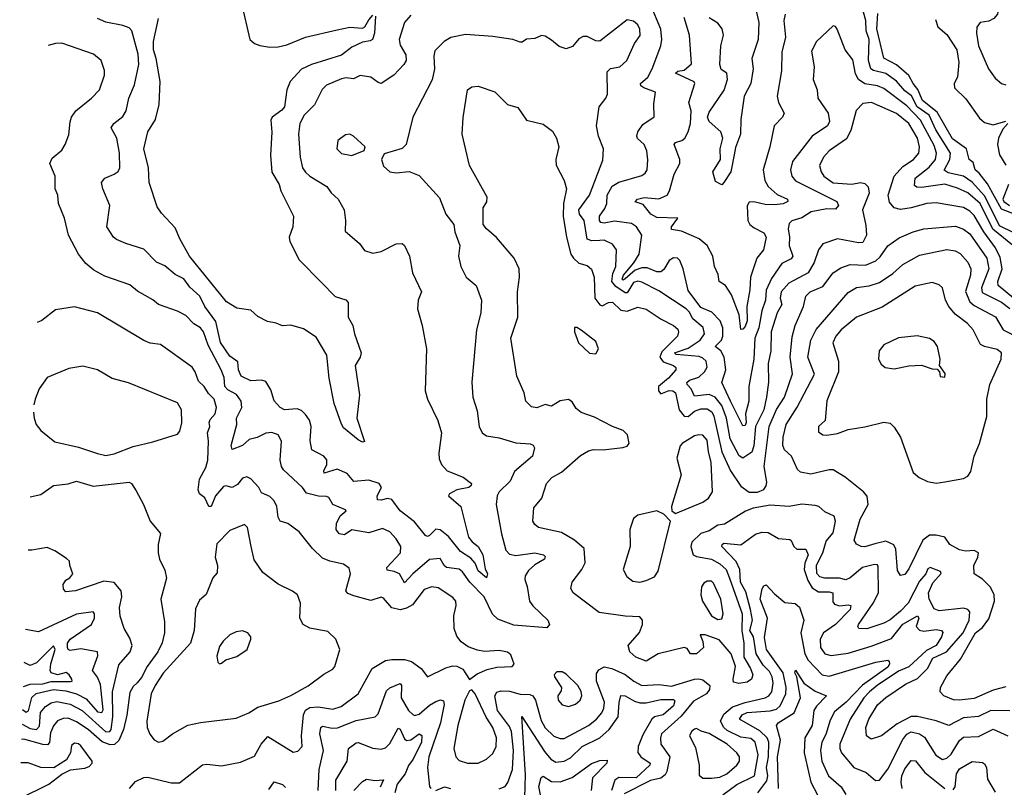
# Model space of a CAD drawing. Extents: x 1690054 to 1842981, y 782881 to 914114.
# Tile 291 of 656: x 1694065 to 1698748, y 894951 to 898599. Entities that reach past the tile are written whole.
import ezdxf

# ---------------------------------------------------------------- set-up
doc = ezdxf.new("R2010")
doc.units = 0

msp = doc.modelspace()

# ---------------------------------------------------------------- linework, layer by layer
at = {"layer": '0CON10XD'}
for points in [[(1698793.8, 898845), (1698647.1, 898765), (1698627.5, 898745), (1698670.5, 898700.5), (1698717.1, 898635), (1698715.7, 898625), (1698698.5, 898605), (1698675, 898591.6), (1698634, 898585), (1698617.1, 898562.9), (1698615.4, 898535), (1698625.8, 898475), (1698674, 898365), (1698705, 898320.4), (1698735, 898296.2), (1698755, 898289.1)], [(1698794.3, 897585), (1698725, 897619.7), (1698702.3, 897667.7), (1698655, 897762.3), (1698595, 897826.7), (1698555, 897855.2), (1698481.2, 897871.2), (1698463.1, 897883.1), (1698490, 897935), (1698493.1, 897965), (1698422.7, 898075), (1698390.4, 898145), (1698333.7, 898185), (1698306.3, 898236.3), (1698275, 898260.2), (1698235, 898306.7), (1698185, 898342.2), (1698126.6, 898356.6), (1698114.3, 898365), (1698102.9, 898405), (1698106.1, 898505), (1698091.9, 898545), (1698090.4, 898595), (1698063, 898693)], [(1695119.2, 898675), (1695159.4, 898505), (1695182.5, 898485), (1695206.5, 898476.5), (1695255, 898467.4), (1695295, 898469.5), (1695335, 898479.5), (1695425, 898516.4), (1695575, 898550.9), (1695635, 898563.3), (1695695, 898559.1), (1695706, 898565), (1695725, 898597.3), (1695745, 898619.7)], [(1698787.3, 897527.3), (1698693.1, 897603.1), (1698632.9, 897725), (1698575, 897775.2), (1698525, 897798.5), (1698465, 897816.6), (1698355, 897800.9), (1698332.2, 897802.2), (1698320.8, 897810.8), (1698324.5, 897845.5), (1698391.5, 897898.5), (1698420.4, 897935), (1698426.1, 897965), (1698415, 898000.3), (1698350.5, 898120.5), (1698285, 898189.8), (1698175, 898271.9), (1698145, 898284), (1698085, 898293.5), (1698054.1, 898315), (1698040.8, 898340.8), (1698027.8, 898407.8), (1697991.5, 898455), (1697954.1, 898554.1), (1697945, 898566.7), (1697935, 898568.8), (1697855.7, 898494.3), (1697831.3, 898448.7), (1697844.5, 898375), (1697840, 898315), (1697858.6, 898265), (1697861.5, 898225), (1697911.3, 898155), (1697916.7, 898115), (1697907.5, 898095), (1697835, 898044.6), (1697740.7, 897925), (1697731.8, 897885), (1697737.7, 897855), (1697755, 897833.2), (1697789.4, 897815), (1697951.5, 897735), (1697959.2, 897715), (1697945, 897698.6), (1697905, 897699.5), (1697830, 897685), (1697785, 897656.5), (1697737.4, 897642.6), (1697725, 897630), (1697719.7, 897605), (1697726.6, 897565), (1697724.7, 897525), (1697743, 897475), (1697735, 897462.6), (1697690.7, 897439.3), (1697641.5, 897368.5), (1697616.4, 897313.6), (1697613, 897265), (1697594.5, 897215), (1697581.5, 897135), (1697562.4, 897085), (1697557.1, 896985), (1697533, 896855), (1697533.9, 896785), (1697517.8, 896725), (1697520.8, 896685), (1697515, 896670.5), (1697505, 896667.8), (1697445.8, 896785.8), (1697404.5, 896875), (1697424.3, 896935), (1697416, 896995), (1697400.5, 897025), (1697373.3, 897045), (1697402.8, 897075), (1697409.6, 897095), (1697409.2, 897135), (1697397.5, 897167.5), (1697358, 897208), (1697305, 897231.2), (1697245, 897311.1), (1697221.6, 897415), (1697205, 897454.4), (1697194.7, 897464.7), (1697175, 897466.2), (1697155, 897453.8), (1697128.5, 897411.5), (1697115, 897401), (1697095, 897400.6), (1697049.2, 897419.2), (1697025, 897419.3), (1696992, 897408), (1696945, 897367.6), (1696935, 897361.4), (1696930, 897365), (1696936.3, 897385), (1696986.1, 897443.9), (1697012.2, 897485), (1697023.9, 897575), (1696998.8, 897615), (1696975, 897630.4), (1696895, 897640.5), (1696845, 897630.9), (1696829.1, 897635), (1696822.4, 897645), (1696822.5, 897665), (1696848.2, 897701.8), (1696857.8, 897725), (1696858.7, 897765), (1696882.4, 897807.6), (1696915, 897826.3), (1697025, 897857.7), (1697040.9, 897869.1), (1697049.1, 897885), (1697052.7, 897932.7), (1697048, 897975), (1697034.6, 898005), (1697004.3, 898034.3), (1697000.9, 898045), (1697005.8, 898065), (1697028.9, 898101.1), (1697083.1, 898136.9), (1697081.1, 898198.9), (1697088.8, 898255), (1697034.5, 898274.5), (1697020, 898285), (1697017.3, 898295), (1697052.2, 898325), (1697073.3, 898365), (1697114.7, 898475), (1697120, 898505), (1697114.3, 898554.3), (1697065, 898670.8)], [(1697559.5, 898675), (1697581.4, 898585), (1697577.1, 898505), (1697547.7, 898415), (1697553.8, 898365), (1697543.2, 898295), (1697510.3, 898235), (1697495.9, 898125), (1697494.2, 898055), (1697469.3, 897990.7), (1697463.6, 897956.4), (1697447.4, 897875), (1697415, 897824.3), (1697405, 897813.8), (1697375, 897829.4), (1697362.4, 897875), (1697399.2, 897935), (1697397.6, 897985), (1697409.8, 898035), (1697400.7, 898065), (1697345, 898114.5), (1697336.5, 898135), (1697345, 898159.6), (1697415.9, 898264.1), (1697432, 898315), (1697428.4, 898345), (1697401.8, 898361.8), (1697395.5, 898385), (1697400.7, 898475), (1697412.2, 898525), (1697406.6, 898555), (1697385, 898582.9), (1697345, 898607.8)], [(1695425, 896722.5), (1695405, 896740.6), (1695385, 896748.6), (1695325, 896744.4), (1695304, 896755), (1695275, 896786.7), (1695259.6, 896839.6), (1695235, 896878.5), (1695215, 896885.3), (1695165, 896882.5), (1695118.1, 896905), (1695106.3, 896935), (1695102.3, 896972.3), (1695065, 896999.2), (1695020.6, 897065), (1694997.9, 897165), (1694945.9, 897235.9), (1694921.6, 897285), (1694875, 897327.9), (1694845, 897367.5), (1694805, 897387.5), (1694755, 897428.5), (1694715, 897445.6), (1694655, 897507.8), (1694570, 897535), (1694525, 897553.3), (1694511.1, 897565), (1694478.9, 897615), (1694493.1, 897715), (1694460.4, 897795), (1694454.5, 897825), (1694469.2, 897845), (1694514.4, 897864.4), (1694532.6, 897877.4), (1694541.5, 897895), (1694540.4, 897965), (1694526.2, 898035), (1694499.5, 898085), (1694512.5, 898105), (1694555, 898137.9), (1694571.1, 898165), (1694584.8, 898225.2), (1694610.6, 898289.4), (1694631.8, 898385), (1694629.2, 898435), (1694598.9, 898545), (1694585, 898559.4), (1694555, 898571.8), (1694475, 898586.8), (1694435, 898604.7)], [(1695757.5, 898615), (1695752.7, 898535), (1695742.8, 898505), (1695732.3, 898497.7), (1695695, 898491.3), (1695645, 898468.1), (1695595, 898429.8), (1695453.1, 898385), (1695405, 898364), (1695351.2, 898305), (1695335.4, 898264.6), (1695324.4, 898185), (1695311.9, 898168.1), (1695266.5, 898135), (1695258.8, 898121.2), (1695264.8, 898064.8), (1695258.1, 897955), (1695264.2, 897874.3), (1695298.9, 897815), (1695307.1, 897785), (1695368, 897665), (1695364.2, 897615), (1695347.1, 897565), (1695349.4, 897545), (1695395, 897458), (1695500.1, 897350.1), (1695565, 897283.5), (1695616.9, 897266.9), (1695627.5, 897255), (1695627.5, 897185), (1695649.2, 897145), (1695656.9, 897105), (1695689.4, 897015), (1695684.4, 896995), (1695660.9, 896955), (1695681.9, 896815), (1695669.2, 896705), (1695705, 896593.3), (1695695, 896591.4), (1695675, 896601.9), (1695605, 896658.5), (1695595, 896677.1), (1695560.3, 896775), (1695537.5, 896895), (1695525.2, 897005), (1695475, 897090), (1695415, 897130), (1695355, 897146.9), (1695315, 897144.3), (1695285, 897157.1), (1695244.4, 897164.4), (1695198.1, 897188.1), (1695165, 897218.8), (1695097.6, 897227.6), (1695047.9, 897257.9), (1694872.8, 897475), (1694826.4, 897556.4), (1694805, 897609.5), (1694738.7, 897678.7), (1694718.5, 897708.5), (1694680.7, 897825), (1694677.2, 897895), (1694655.3, 897985), (1694674, 898066), (1694711.1, 898125), (1694728.5, 898195), (1694733.6, 898305), (1694714.8, 898415), (1694701.9, 898455), (1694700.9, 898495), (1694725.3, 898605)], [(1695925, 898619.6), (1695895, 898585.8), (1695869.2, 898505), (1695875, 898477.8), (1695901.7, 898431.7), (1695903.8, 898405), (1695892.9, 898385), (1695845, 898334.4), (1695785, 898295.6), (1695769.8, 898299.8), (1695735, 898325.6), (1695685, 898333.8), (1695652.4, 898317.6), (1695618.3, 898321.7), (1695595, 898316.8), (1695525, 898287.1), (1695503.4, 898266.6), (1695466.5, 898193.5), (1695418.5, 898145), (1695397.9, 898105), (1695390.4, 898055), (1695398.4, 897945), (1695410.8, 897895), (1695423.8, 897873.8), (1695445, 897855.5), (1695525.5, 897805.5), (1695546.2, 897776.2), (1695579.5, 897745), (1695607.9, 897695), (1695615.4, 897645), (1695613.3, 897593.3), (1695680.8, 897535), (1695705, 897502), (1695745, 897488.6), (1695785, 897497.1), (1695855, 897534.2), (1695884.3, 897534.3), (1695895.8, 897525), (1695919.4, 897475), (1695933.8, 897395), (1695975.9, 897305.9), (1695960.5, 897265), (1695957.3, 897225), (1695979.4, 897145), (1696000, 897035), (1695994.3, 896834.3), (1696004.2, 896795), (1696053.7, 896693.7), (1696070.6, 896635), (1696058.8, 896538.8), (1696060.9, 896510.9), (1696071.9, 896485), (1696098.6, 896455), (1696173.8, 896423.8), (1696214, 896395), (1696212.9, 896385), (1696201.4, 896375), (1696145, 896363.9), (1696109.2, 896345), (1696104.2, 896335), (1696162.5, 896285), (1696200.3, 896139.7), (1696216.7, 896116.7), (1696245.8, 896095), (1696268.5, 896055), (1696278.6, 895988.6), (1696290, 895965), (1696285, 895946.7), (1696245, 895980), (1696232, 896015), (1696210.1, 896040.1), (1696161.4, 896071.4), (1696105, 896142.9), (1696065, 896173.9), (1696045, 896178), (1696015, 896147.8), (1696005, 896142.9), (1695995, 896146.7), (1695942.7, 896212.7), (1695875, 896264.3), (1695835, 896318.6), (1695815, 896323), (1695784.7, 896314.7), (1695766.4, 896316.4), (1695765.3, 896335), (1695785.4, 896375), (1695774.2, 896395), (1695725, 896410), (1695655, 896404.2), (1695622.1, 896442.1), (1695575, 896461.9), (1695513.4, 896443.4), (1695511.6, 896455), (1695525.7, 896484.3), (1695526.1, 896506.1), (1695511.4, 896525), (1695454.5, 896554.5), (1695447.2, 896597.2), (1695451.2, 896665), (1695442.7, 896695), (1695425, 896722.5)], [(1698829.1, 897245), (1698719.7, 897335), (1698718.3, 897355), (1698737.7, 897415), (1698728.8, 897468.8), (1698707.3, 897515), (1698650.9, 897590.9), (1698605, 897668.1), (1698585, 897689.3), (1698555, 897705.7), (1698425, 897727.5), (1698380, 897725), (1698305.2, 897704.8), (1698255, 897696.5), (1698225.2, 897705.2), (1698201.7, 897731.7), (1698195.2, 897765), (1698225.2, 897854.8), (1698265, 897900.3), (1698316.8, 897935), (1698342.6, 897965), (1698345.6, 897995), (1698335, 898035.4), (1698294.3, 898105), (1698235, 898152.1), (1698117.5, 898205), (1698075, 898200), (1698043.4, 898166.6), (1698018.5, 898071.5), (1697998.3, 898031.8), (1697914.8, 897975.2), (1697888.8, 897945), (1697870, 897905), (1697877.7, 897875), (1697890.4, 897855), (1697935, 897822.6), (1698022.8, 897817.2), (1698065, 897824.2), (1698085, 897819.4), (1698100.9, 897805), (1698106.2, 897773.8), (1698073.6, 897695), (1698090.2, 897619.8), (1698093.4, 897575), (1698075, 897540), (1698055, 897538.4), (1697955, 897557.1), (1697885, 897534.2), (1697864.7, 897505.3), (1697844.7, 897445), (1697815.3, 897395), (1697723.5, 897346.5), (1697686.8, 897305), (1697682.1, 897275), (1697690, 897245), (1697668.3, 897205), (1697639, 897115), (1697637.1, 897025), (1697625.9, 896965), (1697626.7, 896876.7), (1697616.5, 896805), (1697604.6, 896745), (1697565.4, 896665), (1697556.6, 896573.4), (1697546.8, 896543.2), (1697505, 896514.8), (1697486.5, 896526.5), (1697445, 896606.4), (1697426.4, 896705), (1697405.1, 896765), (1697373.4, 896805), (1697345, 896817), (1697275, 896810), (1697259.2, 896845), (1697239.4, 896865), (1697238.2, 896875), (1697250.4, 896885), (1697295, 896900.5), (1697322.2, 896925), (1697335, 896946.7), (1697330.7, 896975), (1697315, 896990.5), (1697297.5, 896997.5), (1697186.9, 897006.9), (1697179.3, 897015), (1697245, 897038.3), (1697302.5, 897075), (1697322.8, 897105), (1697316.5, 897136.5), (1697267.4, 897177.4), (1697250.1, 897210.1), (1697235, 897225.2), (1697105, 897310.7), (1697025, 897351.8), (1697005, 897356.2), (1696985, 897349.5), (1696955, 897301), (1696945, 897300.6), (1696899.9, 897329.9), (1696881.7, 897355), (1696886.9, 897393.1), (1696900.2, 897425), (1696903.6, 897505), (1696885, 897531.8), (1696845, 897551.2), (1696825, 897548.8), (1696787.2, 897547.2), (1696764.2, 897555), (1696749.6, 897645), (1696728.2, 897675), (1696724.8, 897695), (1696775.6, 897765), (1696838.3, 897931.7), (1696842.2, 897985), (1696818.1, 898045), (1696808.9, 898095), (1696821.5, 898185), (1696852.5, 898225), (1696860.4, 898245), (1696859.1, 898350.9), (1696875, 898367.1), (1696920, 898375), (1696953.5, 898405), (1696990, 898485), (1697016.2, 898523.8), (1697015, 898553.3), (1697005, 898574.3), (1696985, 898592.2), (1696955, 898597.8), (1696825, 898497.1), (1696805, 898498.1), (1696765, 898518.1), (1696745, 898518.9), (1696725, 898507.3), (1696695, 898471.5), (1696665, 898460.4), (1696631.7, 898471.7), (1696595, 898501.4), (1696565, 898520), (1696546.4, 898523.6), (1696515, 898510), (1696475, 898506.2), (1696455, 898491.2), (1696445, 898491.2), (1696410, 898505), (1696315, 898519.2), (1696185, 898528.8), (1696115, 898514.2), (1696083.8, 898495), (1696039.2, 898450.8), (1696034.7, 898425), (1696037.8, 898365), (1696026.4, 898313.6), (1695935.7, 898135), (1695903.8, 898005), (1695885, 897986.2), (1695799.3, 897960.7), (1695786.7, 897935), (1695795, 897902.5), (1695825, 897876.2), (1695855, 897870.8), (1695917.7, 897877.7), (1695965, 897858.8), (1696062.4, 897752.4), (1696092.5, 897675), (1696129.2, 897625), (1696135, 897590), (1696158.1, 897525), (1696152.1, 897475), (1696163.5, 897425), (1696189.4, 897375), (1696235.6, 897335), (1696262.2, 897265), (1696258.8, 897205), (1696237.9, 897125), (1696215.4, 896875.4), (1696220.9, 896805), (1696240.5, 896740.5), (1696250, 896665), (1696265, 896635.7), (1696285, 896620.9), (1696345, 896612.1), (1696425, 896588.1), (1696492.9, 896582.9), (1696506.9, 896576.9), (1696514.2, 896564.2), (1696503.5, 896525), (1696418.8, 896451.2), (1696397.7, 896405), (1696346.2, 896355), (1696335.4, 896335), (1696330.6, 896295), (1696356, 896155), (1696377.9, 896077.9), (1696395, 896058.5), (1696425, 896052.1), (1696515.2, 896065.2), (1696556.1, 896056.1), (1696565, 896046.7), (1696561.4, 896035), (1696515, 896007.5), (1696485, 895981.5), (1696470, 895955), (1696468, 895938), (1696479.6, 895905), (1696490.4, 895835), (1696505, 895813.5), (1696576.7, 895745), (1696585.6, 895725), (1696572.2, 895707.8), (1696415, 895720.4), (1696339.5, 895749.5), (1696314, 895774), (1696274.7, 895855), (1696206.1, 895926.1), (1696171.3, 895975), (1696155, 895986.8), (1696095, 895995.7), (1696083.3, 896005), (1696065, 896037.9), (1696015, 896033.5), (1695934.3, 895965), (1695895, 895922.3), (1695871.7, 895965), (1695845.9, 895975.9)], [(1697705.4, 898625), (1697700.3, 898595), (1697708.2, 898515), (1697689.7, 898445), (1697689.2, 898355), (1697667.9, 898235), (1697674.5, 898205), (1697701.8, 898155), (1697692.7, 898135), (1697653.5, 898095), (1697633.6, 897995), (1697601.1, 897885), (1697609.7, 897835), (1697625, 897806.2), (1697667.7, 897767.7), (1697716.7, 897745), (1697719.4, 897735), (1697696.4, 897723.6), (1697655, 897718.6), (1697610.3, 897720.3), (1697556.5, 897733.5), (1697535, 897730.8), (1697525.7, 897714.3), (1697529.1, 897645), (1697537.5, 897625), (1697558.7, 897608.7), (1697604.3, 897585), (1697615.3, 897565), (1697602.9, 897505), (1697571.2, 897465), (1697540.5, 897375), (1697537.7, 897315), (1697523.8, 897235), (1697525, 897168), (1697515, 897140.5), (1697505, 897128.1), (1697495, 897126.2), (1697486.7, 897196.7), (1697451.2, 897291.2), (1697421.8, 897335), (1697392.7, 897355), (1697387.9, 897387.9), (1697369.5, 897425), (1697361.5, 897475), (1697335, 897525.8), (1697296.8, 897556.8), (1697212.9, 897592.9), (1697165, 897602), (1697165.6, 897615), (1697195.6, 897655.6), (1697095, 897658.5), (1697067.5, 897675), (1697030, 897720), (1696993, 897733), (1697004, 897745), (1697035.9, 897754.1), (1697105, 897747.4), (1697145.5, 897764.5), (1697156.2, 897785), (1697177.3, 897865), (1697205.5, 897915), (1697204.5, 897935), (1697178.2, 898005), (1697185, 898015.3), (1697215, 898024.1), (1697228.9, 898035), (1697244.8, 898065.2), (1697255.6, 898105), (1697258.4, 898165), (1697247.9, 898205), (1697276.4, 898295), (1697273.9, 898303.9), (1697184.6, 898345), (1697195, 898353.5), (1697225, 898359.4), (1697261.1, 898388.9), (1697251.2, 898525), (1697225, 898609.4)], [(1698805, 897671.2), (1698735, 897698.8), (1698667.8, 897817.8), (1698629.3, 897869.3), (1698609.9, 897885), (1698599.9, 897919.9), (1698581.3, 897935), (1698569.1, 897985), (1698502.6, 898032.6), (1698429.1, 898159.1), (1698359.3, 898215), (1698337.6, 898267.6), (1698314.3, 898295), (1698294.2, 898334.2), (1698234.9, 898384.9), (1698175, 898415.4), (1698142.1, 898555), (1698147.3, 898627.3)], [(1698420.8, 898599.2), (1698432.5, 898565), (1698475, 898528.1), (1698522.7, 898455), (1698532.9, 898395), (1698525.6, 898325), (1698510, 898295), (1698511.4, 898275), (1698565, 898222.9), (1698631.2, 898131.2), (1698655, 898109.7), (1698695, 898099.6), (1698755, 898116)], [(1695845.9, 895975.9), (1695813.2, 895983.2), (1695811.1, 895995), (1695876.1, 896065), (1695877.9, 896095), (1695855, 896131.9), (1695825, 896164.4), (1695790.5, 896180.5), (1695725, 896160), (1695645, 896174.3), (1695610.1, 896149.9), (1695584, 896155), (1695570.9, 896175), (1695571.5, 896205), (1695588.6, 896241.4), (1695617.5, 896265), (1695615, 896270), (1695555, 896294.5), (1695535, 896327.1), (1695525, 896333.1), (1695486.2, 896333.8), (1695428.5, 896348.5), (1695410, 896375), (1695319.4, 896459.4), (1695310, 896475), (1695304.2, 896505), (1695310.4, 896595), (1695294.4, 896625), (1695265, 896636.7), (1695235, 896634), (1695195, 896612.9), (1695155.9, 896604.1), (1695125, 896575.4), (1695075, 896555.8), (1695070.7, 896575), (1695098.2, 896675), (1695095.5, 896705), (1695121.9, 896755), (1695118.2, 896785), (1695096.8, 896816.8), (1695055, 896839.2), (1695041.1, 896855), (1695037.4, 896897.4), (1695023.8, 896935), (1694961.4, 897051.4), (1694940, 897115), (1694925, 897134.5), (1694893, 897153), (1694855, 897192.5), (1694815, 897213.3), (1694725.3, 897245.3), (1694697.8, 897267.8), (1694625, 897309.1), (1694588.9, 897338.9), (1694470.5, 897380.5), (1694418, 897408), (1694379.3, 897439.3), (1694344.2, 897485), (1694296.9, 897575), (1694278.6, 897655), (1694249.2, 897725), (1694245.8, 897765), (1694234.2, 897795), (1694232.9, 897855), (1694208.6, 897915), (1694218.9, 897941.1), (1694265, 897979.2), (1694281.1, 898005), (1694299.1, 898050.9), (1694305, 898112.5), (1694312.1, 898135), (1694332.1, 898165), (1694407.1, 898225), (1694444.3, 898265), (1694467.8, 898335), (1694467.9, 898357.9), (1694452.5, 898405), (1694416.2, 898435), (1694265, 898486.9), (1694235, 898486.1), (1694200.1, 898476.6)], [(1698355, 895486.5), (1698383.1, 895515), (1698409.2, 895565), (1698473.5, 895595), (1698553.5, 895685), (1698582, 895745), (1698584.3, 895785), (1698575, 895796.2), (1698555, 895802), (1698438.9, 895788.9), (1698415, 895799.5), (1698391.5, 895845), (1698388.5, 895875), (1698408.3, 895921.7), (1698447.4, 895967.4), (1698445, 895975.6), (1698395, 895995.3), (1698385, 895989.1), (1698374.8, 895965.2), (1698345, 895929.6), (1698291.3, 895825), (1698255, 895788), (1698205, 895746.6), (1698175, 895730.3), (1698095, 895703.7), (1698056.7, 895705), (1698051.9, 895715), (1698055.6, 895725), (1698125.1, 895824.9), (1698150.4, 895875), (1698148.5, 895998.5), (1698145, 896007.9), (1698130.7, 896009.3), (1698073.6, 895995), (1698015, 895945.4), (1697995, 895936.2), (1697965, 895945.2), (1697895.3, 895944.7), (1697870.8, 895950.8), (1697857.3, 895967.3), (1697854.3, 896005.7), (1697885.1, 896065), (1697900.4, 896119.6), (1697935, 896159.2), (1697945.3, 896215), (1697939.1, 896239.1), (1697895, 896260.5), (1697866.9, 896285), (1697849.3, 896289.3), (1697785, 896296.9), (1697725, 896285.4), (1697635, 896291.9), (1697553.5, 896276.5), (1697516.9, 896263.1), (1697418.2, 896201.8), (1697385, 896196.5), (1697345, 896169.4), (1697305, 896156.7), (1697261.9, 896115), (1697257, 896095), (1697268.5, 896055), (1697285, 896046.7), (1697355, 896034.8), (1697395, 896013.3), (1697425.8, 895985.8), (1697441.7, 895945), (1697501.2, 895775), (1697500.1, 895695), (1697510.2, 895635), (1697509.5, 895569.5), (1697541.8, 895515), (1697551.8, 895485), (1697545.9, 895464.1), (1697525, 895449.6), (1697485, 895443.6), (1697460.5, 895450.5), (1697458.1, 895465), (1697469.3, 895525), (1697448.8, 895585), (1697391.7, 895651.7), (1697325, 895675.7), (1697301.4, 895675), (1697315, 895643.3), (1697317, 895615), (1697285, 895584.4), (1697255, 895584.2), (1697239.5, 895609.5), (1697225, 895615.2), (1697102.7, 895585), (1697045, 895549.6), (1696995, 895569.5), (1696966.7, 895595), (1696958.6, 895625), (1697013.4, 895686.6), (1697027.1, 895725), (1697028, 895745), (1697015, 895760), (1696945, 895763.5), (1696821.5, 895781.5), (1696696.9, 895875), (1696686.7, 895895), (1696692.2, 895925), (1696738.9, 895985), (1696755, 896016.7), (1696749.4, 896085), (1696704.6, 896124.6), (1696641.5, 896161.5), (1696532.5, 896185), (1696515, 896198.8), (1696506, 896215), (1696511.3, 896278.7), (1696548.6, 896325), (1696570.6, 896395), (1696596.9, 896423.1), (1696642.1, 896447.9), (1696732.9, 896527.1), (1696770.4, 896549.6), (1696795, 896556.2), (1696840, 896555), (1696934.5, 896565.5), (1696955, 896572.5), (1696964, 896585), (1696955.8, 896625), (1696935, 896645.8), (1696884, 896665), (1696799.6, 896709.6), (1696735, 896732.5), (1696711.6, 896751.6), (1696692.9, 896782.9), (1696675, 896793.5), (1696635, 896787.9), (1696595, 896762.5), (1696565, 896770), (1696525, 896753.3), (1696499.2, 896759.2), (1696472.5, 896785), (1696464, 896825), (1696430, 896905), (1696400.6, 897085), (1696434.6, 897185), (1696432.5, 897305), (1696442.9, 897375), (1696440.6, 897415), (1696417.1, 897465), (1696333.2, 897563.2), (1696285, 897604), (1696270, 897625), (1696269.2, 897705), (1696286.8, 897733.2), (1696289.2, 897755), (1696204.5, 897905), (1696170, 898055), (1696174.4, 898134.4), (1696194.4, 898265), (1696215, 898279.4), (1696245, 898282.2), (1696325, 898255.5), (1696385, 898196.2), (1696435, 898181.9), (1696475, 898120.6), (1696555, 898101.9), (1696599.5, 898069.5), (1696618.9, 898035), (1696629.5, 897995), (1696615.5, 897935), (1696617, 897907), (1696655.5, 897835), (1696666.4, 897795), (1696651.9, 897725), (1696650.5, 897665), (1696666.2, 897565), (1696686.8, 897485), (1696698.9, 897465), (1696725, 897441.8), (1696765, 897430.6), (1696785, 897412.5), (1696797.8, 897375), (1696800, 897275), (1696825, 897243.8), (1696835, 897238.8), (1696865, 897254.6), (1696885, 897256.8), (1696925, 897218.7), (1696955, 897214.1), (1697005, 897232.9), (1697045, 897223.1), (1697116.9, 897175), (1697175, 897145.5), (1697195, 897127.1), (1697198.8, 897115), (1697193.8, 897095), (1697119.4, 897020.6), (1697109.3, 896995), (1697125, 896972.7), (1697175.6, 896955), (1697185.4, 896945), (1697185.3, 896935), (1697150.4, 896895), (1697103.9, 896855), (1697103, 896835), (1697115, 896820.4), (1697155, 896836.8), (1697172.5, 896835), (1697184.2, 896825), (1697202.3, 896745), (1697225, 896713.9), (1697245, 896713), (1697275, 896737.7), (1697305, 896749.3), (1697335, 896749), (1697357.6, 896735), (1697367.5, 896715), (1697404.5, 896544.5), (1697446.3, 896455), (1697495, 896382.3), (1697535, 896353.6), (1697575, 896353.5), (1697603.9, 896366.1), (1697616, 896384), (1697618.7, 896401.3), (1697605.7, 896475), (1697629.5, 896665), (1697664.6, 896745.4), (1697702.9, 896805), (1697740.7, 896915), (1697729.4, 896995), (1697739.2, 897090.8), (1697754.1, 897145), (1697793.9, 897235), (1697804.4, 897285), (1697825.7, 897305), (1697885, 897330.3), (1697934.7, 897395), (1697971.4, 897418.6), (1698015, 897435.3), (1698087.8, 897432.2), (1698136.6, 897453.4), (1698157.8, 897472.2), (1698195, 897523.6), (1698248.3, 897561.7), (1698315, 897590.6), (1698365, 897604.7), (1698516.6, 897616.6), (1698555, 897603.6), (1698585, 897580.8), (1698665.8, 897465), (1698675.5, 897415), (1698640.3, 897325), (1698642.9, 897302.9), (1698735, 897256.2), (1698775, 897226.7)], [(1698765.8, 898105.8), (1698742, 898078), (1698720.4, 898035), (1698716.6, 898005), (1698725, 897956.7), (1698755, 897907.5)], [(1695645, 897952.5), (1695703, 897977), (1695707.5, 897995), (1695653.3, 898045), (1695635, 898054), (1695615, 898052), (1695578.8, 898025), (1695574, 897985), (1695595, 897962.5), (1695645, 897952.5)], [(1698767.8, 897815), (1698742, 897745), (1698745.7, 897735), (1698773.1, 897715)], [(1698755, 895428.2), (1698695, 895412.9), (1698605, 895373.2), (1698534.1, 895364.1), (1698506.7, 895366.7), (1698461.2, 895385), (1698444, 895405), (1698444.4, 895425), (1698475, 895480.8), (1698540.4, 895559.6), (1698611.8, 895685), (1698645, 895709.4), (1698675, 895750.5), (1698702.2, 895835), (1698700, 895865), (1698682.2, 895902.2), (1698645, 895939.4), (1698604.4, 895965), (1698603.3, 896005), (1698623, 896045), (1698626.2, 896065), (1698605, 896076.1), (1698563.2, 896073.2), (1698535, 896078.7), (1698490, 896105), (1698465, 896139.6), (1698425, 896148.4), (1698391.9, 896148.1), (1698360.9, 896125), (1698295, 895988.2), (1698275, 895962.7), (1698255, 895956.9), (1698240.3, 895980.3), (1698232.6, 896082.6), (1698223.6, 896103.6), (1698185, 896120.4), (1698132.4, 896107.6), (1698085, 896093.9), (1698067.5, 896095), (1698045.6, 896105.6), (1698034.4, 896124.4), (1698063.5, 896225), (1698100.8, 896295), (1698096, 896334), (1698078.9, 896355), (1697991.9, 896425), (1697935, 896459.4), (1697915, 896460), (1697828.9, 896438.9), (1697778.5, 896448.5), (1697765, 896460.8), (1697735.9, 896525), (1697703.3, 896555), (1697694.8, 896575), (1697695.8, 896615), (1697710.5, 896675), (1697763.1, 896756.9), (1697845.7, 896914.3), (1697814.3, 896995), (1697827.5, 897075), (1697853.9, 897126.1), (1698005, 897302.7), (1698044.7, 897325.3), (1698105, 897333.1), (1698155, 897350.3), (1698217.6, 897392.4), (1698265, 897434.7), (1698345, 897479.1), (1698475, 897506.2), (1698515, 897500.8), (1698538.1, 897488.1), (1698575, 897445.5), (1698589.2, 897415), (1698587.8, 897385), (1698563.5, 897306.5), (1698585, 897258.2), (1698605, 897240.5), (1698705.8, 897185.8), (1698743.2, 897125), (1698820.9, 897085)], [(1698425, 896395.8), (1698465, 896402.9), (1698555, 896418), (1698575, 896428.8), (1698589.1, 896450.9), (1698604.4, 896525), (1698630.6, 896585), (1698665, 896712.5), (1698665.9, 896795), (1698679.1, 896865), (1698732.9, 896985), (1698735, 897015.8), (1698715, 897031.5), (1698655, 897045.3), (1698635.7, 897055.7), (1698600.4, 897125), (1698572.9, 897155), (1698515, 897198.7), (1698483.8, 897235), (1698468.7, 897265), (1698455, 897324), (1698439.3, 897339.3), (1698405, 897350), (1698325, 897331.9), (1698167.5, 897232.5), (1698045, 897185.3), (1697972.7, 897125), (1697946.9, 897095), (1697932.7, 897062.7), (1697959.7, 896975), (1697959.1, 896925), (1697905, 896786.7), (1697895.6, 896694.4), (1697864.3, 896665), (1697865, 896640), (1697885, 896626), (1697905, 896624.4), (1697955, 896632.5), (1698005, 896651.8), (1698085, 896663.5), (1698175, 896685.6), (1698205, 896681.4), (1698225, 896662), (1698254.5, 896615), (1698315, 896446.2), (1698342.7, 896422.7), (1698383.2, 896403.2), (1698425, 896395.8)], [(1694586.7, 894945), (1694615, 894978.7), (1694655, 894997.5), (1694675, 894999.2), (1694785, 894972.5), (1694825, 894971.4), (1694935, 895056.9), (1694955, 895060), (1695025, 895052.5), (1695115, 895070), (1695181.8, 895098.2), (1695213.6, 895155), (1695245, 895192.1), (1695365, 895118), (1695387.9, 895122.1), (1695408.1, 895145), (1695404.7, 895195), (1695414.8, 895295), (1695425, 895316.6), (1695445, 895329.3), (1695485, 895333.5), (1695555, 895322.4), (1695593.6, 895335), (1695674.5, 895395), (1695741.5, 895515), (1695805, 895552.5), (1695835, 895557.5), (1695895, 895558.2), (1695928.6, 895548.6), (1695975, 895515.6), (1696005, 895476.2), (1696091.3, 895518.7), (1696125, 895527.3), (1696145, 895525.5), (1696172.6, 895512.6), (1696205, 895463.3), (1696240.2, 895489.8), (1696288.8, 895511.2), (1696335, 895521.1), (1696407.5, 895525), (1696416.7, 895535), (1696400.7, 895580.7), (1696385, 895593.3), (1696345, 895601.4), (1696276.6, 895596.6), (1696243, 895603), (1696198.1, 895618.1), (1696165, 895642), (1696145, 895668.8), (1696131.1, 895705), (1696130, 895765), (1696141.8, 895815), (1696140, 895835), (1696125, 895852.9), (1696055, 895897.8), (1696025, 895902.6), (1695988.9, 895891.1), (1695932.6, 895817.4), (1695905, 895801.6), (1695875, 895794), (1695835, 895803.6), (1695795, 895850), (1695785, 895854.4), (1695735, 895838.6), (1695655, 895860.9), (1695625, 895871.4), (1695615.7, 895885), (1695638.5, 895965), (1695632.5, 895992.5), (1695605, 896010.5), (1695540, 896025), (1695505, 896039.4), (1695457.1, 896085), (1695393.8, 896165), (1695340, 896205), (1695304.7, 896214.7), (1695294.2, 896235), (1695288.2, 896285), (1695275, 896311.9), (1695255, 896332.1), (1695215, 896349.4), (1695201.9, 896375), (1695165, 896417.1), (1695145, 896425.7), (1695125, 896420), (1695100.4, 896389.6), (1695075, 896375.3), (1695045, 896383.2), (1695035, 896380.4), (1694996.6, 896335), (1694975, 896284.4), (1694964.9, 896284.9), (1694945.7, 896325.7), (1694919.5, 896345), (1694914.3, 896364.3), (1694920.1, 896415), (1694950, 896470), (1694959.5, 896505), (1694963.8, 896595), (1694958.6, 896635), (1694969.8, 896665), (1694966.2, 896685), (1694971, 896699), (1694994.2, 896725), (1695001.3, 896755), (1694989.2, 896795), (1694962.6, 896822.6), (1694942.5, 896855), (1694915, 896880), (1694899.6, 896925), (1694885, 896946.7), (1694735, 897055.6), (1694685, 897061.5), (1694655, 897073.3), (1694435, 897205.6), (1694325, 897233.3), (1694235, 897220.5), (1694170.5, 897169.5), (1694148, 897159.4)], [(1696805, 897010), (1696817.5, 897035), (1696805, 897068.8), (1696735, 897123.8), (1696715, 897136.2), (1696703.6, 897136.4), (1696703.3, 897115), (1696722.7, 897062.7), (1696775, 897013.3), (1696805, 897010)], [(1698465, 896900), (1698467, 896917), (1698440, 896955), (1698443.3, 896985), (1698430, 897045), (1698415, 897070), (1698393, 897083), (1698333.2, 897096.8), (1698245, 897086.7), (1698175, 897054.2), (1698153.1, 897025), (1698150, 896985), (1698162.1, 896962.1), (1698182.5, 896945), (1698225, 896938.6), (1698295, 896954.4), (1698355, 896957.5), (1698405, 896940), (1698428.3, 896938.3), (1698440, 896925), (1698443.6, 896903.6), (1698465, 896900)], [(1694131.3, 896734), (1694133.1, 896705), (1694143.1, 896675), (1694165, 896645.7), (1694231.7, 896591.7), (1694345, 896566.9), (1694435, 896537.4), (1694475, 896527.1), (1694515, 896534.7), (1694605, 896570), (1694698.2, 896591.8), (1694815, 896628.6), (1694826.7, 896643.2), (1694836.5, 896683.5), (1694835.1, 896745.1), (1694815, 896777.1), (1694582.8, 896872.8), (1694505, 896893.1), (1694434.4, 896934.4), (1694365, 896951.4), (1694298.7, 896941.3), (1694195, 896898.6), (1694157.1, 896845), (1694138.1, 896795), (1694132.7, 896768.1)], [(1697185, 896252.5), (1697315, 896305.6), (1697341.4, 896325), (1697360, 896355), (1697354.2, 896495), (1697340.7, 896545), (1697335, 896600), (1697315, 896623.8), (1697295, 896626.2), (1697275, 896620.5), (1697216.2, 896585), (1697206.8, 896573.2), (1697190.5, 896515), (1697211.4, 896435), (1697166, 896285), (1697166.7, 896265), (1697185, 896252.5)], [(1694115.4, 896331.8), (1694165, 896341.5), (1694225, 896385.6), (1694295, 896393.5), (1694335, 896405.6), (1694415, 896381.4), (1694585, 896400), (1694596.2, 896395), (1694619.7, 896359.7), (1694654.5, 896294.5), (1694685.8, 896215.8), (1694735, 896156.7), (1694723.9, 896105), (1694723.8, 896065), (1694730.4, 896035), (1694755, 895983.3), (1694763.3, 895945), (1694736.1, 895845), (1694753.3, 895736.7), (1694753.1, 895685), (1694743.2, 895636.8), (1694722.1, 895595), (1694670.8, 895525), (1694645, 895473.1), (1694623.1, 895446.9), (1694605, 895430), (1694589.1, 895400.9), (1694575, 895293.3), (1694558.7, 895225), (1694537.1, 895172.9), (1694516.6, 895153.4), (1694495, 895151.7), (1694456.6, 895166.6), (1694390, 895225), (1694335, 895262.2), (1694295, 895279.6), (1694272.1, 895277.9), (1694245, 895265.9), (1694225, 895242.1), (1694211.1, 895208.9), (1694206.1, 895163.9), (1694197.3, 895152.7), (1694175, 895153.4), (1694085, 895179.2), (1694073.9, 895177.9)], [(1697015, 895925.8), (1697045, 895932.9), (1697085, 895950.8), (1697102.7, 895977.3), (1697160, 896215), (1697128.3, 896248.3), (1697095, 896264), (1697005, 896244), (1696985, 896227.5), (1696967.5, 896175), (1696968.9, 896095), (1696936, 895985), (1696953.2, 895953.2), (1696980.9, 895930.9), (1697015, 895925.8)], [(1694725, 895165.6), (1694745, 895170), (1694792, 895205), (1694864.7, 895245.3), (1694925, 895258.8), (1695095, 895278.6), (1695155, 895304), (1695198, 895332), (1695297.9, 895362.1), (1695355, 895386.9), (1695436.5, 895433.5), (1695511.1, 895488.9), (1695555, 895512.3), (1695564.4, 895525), (1695588.1, 895605), (1695569.2, 895655), (1695530.7, 895690.7), (1695445, 895707.5), (1695412.9, 895725), (1695397.5, 895755), (1695400, 895825), (1695385.8, 895865), (1695363.2, 895883.2), (1695295, 895915.8), (1695221.3, 895971.3), (1695180.9, 896030.9), (1695165.7, 896094.3), (1695149.2, 896185), (1695135, 896198.8), (1695065, 896171.2), (1695003.1, 896106.9), (1694994.3, 896045), (1695006, 896005), (1695005, 895970), (1694984.3, 895945.7), (1694952.4, 895867.6), (1694920.4, 895839.6), (1694900.9, 895799.1), (1694894.7, 895695), (1694877.6, 895635), (1694747.6, 895492.4), (1694708.7, 895435), (1694690.3, 895395), (1694669.3, 895265), (1694670.7, 895235), (1694683.8, 895203.8), (1694705, 895176.9), (1694725, 895165.6)], [(1697410, 894915), (1697476.8, 894963.2), (1697559.8, 895005), (1697577, 895105), (1697563.1, 895165), (1697542.7, 895182.7), (1697495, 895188.2), (1697430.5, 895220.5), (1697413.6, 895235), (1697398.8, 895265), (1697415, 895297.9), (1697455, 895332.4), (1697515, 895353.1), (1697611.5, 895375), (1697627.8, 895385), (1697641.9, 895405), (1697649, 895445), (1697643.9, 895475), (1697631.4, 895501.4), (1697601.4, 895531.4), (1697568.6, 895585), (1697563.1, 895615), (1697555.8, 895665), (1697538.3, 895695), (1697550.5, 895745), (1697541.5, 895795), (1697519.2, 895879.2), (1697493.8, 895925), (1697490.9, 895985), (1697473.3, 896023.3), (1697404, 896095), (1697405.6, 896105), (1697415, 896110.3), (1697495, 896103.4), (1697565, 896153.1), (1697595, 896163.1), (1697625, 896161.5), (1697675, 896133.3), (1697728.1, 896128.1), (1697735, 896124), (1697746.5, 896095), (1697761.6, 896081.6), (1697805, 896082.9), (1697814.8, 896055), (1697799, 896015), (1697796.8, 895985), (1697813.4, 895933.4), (1697835, 895898.9), (1697865, 895879.3), (1697915, 895880.2), (1697932.3, 895875), (1697932.5, 895832.5), (1697940.6, 895820.6), (1697965, 895812.7), (1698005, 895818.4), (1698018.6, 895815), (1698016, 895795), (1697945.7, 895725), (1697888.6, 895685), (1697872.4, 895655), (1697874.3, 895615), (1697895, 895584.2), (1697925, 895577), (1698005, 895588.7), (1698115, 895620.9), (1698212.1, 895657.9), (1698265, 895725.5), (1698335, 895766.1), (1698341.2, 895755), (1698329.8, 895715), (1698345, 895696.8), (1698365, 895693.3), (1698425, 895700.5), (1698450, 895695), (1698456.1, 895686.1), (1698450.3, 895665), (1698424.2, 895625), (1698378.9, 895601.1), (1698295, 895523.4), (1698245, 895503.2), (1698144, 895435), (1698106.5, 895405), (1698081, 895375), (1698015.9, 895274.1), (1697965.7, 895155), (1697965.3, 895135), (1697974.4, 895114.4), (1698032.2, 895045), (1698091.2, 895021.2), (1698135, 894982.5), (1698154, 894985), (1698195, 895036.5), (1698265, 895177.1), (1698285, 895203.1), (1698305, 895213.8), (1698344.3, 895204.3), (1698369.6, 895189.6), (1698422.8, 895102.8), (1698455, 895082.8), (1698475, 895089.6), (1698495, 895108.5), (1698535, 895173.1), (1698555, 895188.8), (1698625, 895192.6), (1698695, 895226.2), (1698765, 895195.4)], [(1694076.4, 895249.9), (1694115, 895229.6), (1694145, 895225.5), (1694159, 895241), (1694163.5, 895306.5), (1694186.9, 895335), (1694215, 895352.2), (1694241.4, 895358.6), (1694305, 895346.4), (1694361.3, 895315), (1694475, 895214.8), (1694494.4, 895215), (1694500.3, 895225), (1694508.7, 895285), (1694506.2, 895405), (1694537.2, 895532.8), (1694590.5, 895595), (1694600.4, 895625), (1694588.7, 895658.7), (1694561.9, 895705), (1694543.4, 895763.4), (1694538.9, 895805), (1694550.6, 895855), (1694547.5, 895885), (1694515, 895923.8), (1694465, 895930.6), (1694330, 895885), (1694285, 895880), (1694272.7, 895892.7), (1694272, 895915), (1694283.8, 895935), (1694303.9, 895946.1), (1694317.5, 895965), (1694303.3, 896005), (1694302.5, 896025), (1694288.3, 896038.3), (1694232.5, 896075), (1694195, 896090), (1694122.8, 896077.2), (1694105.4, 896077.6)], [(1697385, 895747.5), (1697405, 895751.2), (1697411.9, 895775), (1697399.5, 895845), (1697365, 895921.2), (1697355, 895930.8), (1697335, 895930.8), (1697319.1, 895920.9), (1697307.3, 895902.7), (1697304.3, 895865), (1697313.1, 895835), (1697356, 895765), (1697385, 895747.5)], [(1697576, 894924), (1697618.1, 894981.9), (1697623, 895005), (1697617.4, 895045), (1697627.3, 895095), (1697628.8, 895165), (1697620.2, 895185), (1697585, 895219.5), (1697488.4, 895275), (1697500.8, 895295), (1697525, 895306), (1697635, 895313.9), (1697665, 895322.7), (1697682.2, 895337.8), (1697709.6, 895395), (1697710.9, 895425), (1697696, 895495), (1697617.7, 895605), (1697607.9, 895662.1), (1697622.8, 895755), (1697587, 895845), (1697596.8, 895893.2), (1697605, 895908.6), (1697615, 895912.9), (1697655, 895870), (1697705, 895829.2), (1697754.3, 895824.3), (1697775, 895806.2), (1697795.6, 895745), (1697780.3, 895685), (1697799.6, 895585), (1697815.2, 895555), (1697882.7, 895485), (1697915, 895479.3), (1698138, 895545), (1698195, 895555.5), (1698200.6, 895550.6), (1698202.7, 895535), (1698195, 895521.8), (1698073.3, 895436.7), (1697996.8, 895355), (1697941.1, 895308.9), (1697920.1, 895269.9), (1697898.9, 895201.1), (1697879.8, 895165), (1697873.7, 895125), (1697881.2, 895075), (1697911.6, 895005), (1697972.5, 894952.5), (1697995, 894915.6)], [(1694078.9, 895320), (1694095, 895306.9), (1694106.5, 895313.5), (1694122.6, 895377.4), (1694144, 895396), (1694225, 895416.1), (1694285, 895409.1), (1694335, 895395.4), (1694381.5, 895371.5), (1694435, 895310), (1694455, 895305.3), (1694461.4, 895318.6), (1694449.7, 895439.7), (1694435, 895474.5), (1694410.5, 895505), (1694436.7, 895575), (1694435, 895594.4), (1694355, 895608.1), (1694305, 895601.1), (1694295.3, 895605.3), (1694291.7, 895615), (1694293.1, 895635), (1694305, 895654.2), (1694407.1, 895725), (1694421.2, 895755), (1694421.2, 895775), (1694415, 895784.4), (1694335, 895773.2), (1694155, 895690), (1694092.1, 895700.4)], [(1695015, 895536.7), (1695025, 895541.2), (1695045, 895556.2), (1695098.3, 895571.7), (1695146.7, 895605), (1695163.8, 895655), (1695163.8, 895665), (1695150, 895685), (1695125, 895694), (1695095, 895689.2), (1695065, 895675.7), (1695032, 895645), (1695015, 895620), (1695003.1, 895573.1), (1695006.7, 895545), (1695015, 895536.7)], [(1694082.7, 895429.8), (1694115, 895441.5), (1694175, 895441.9), (1694215, 895454.1), (1694306.3, 895453.7), (1694313.8, 895455), (1694313.6, 895465), (1694299.7, 895485), (1694285.8, 895495.7), (1694245, 895485.2), (1694214.2, 895495), (1694209.6, 895505), (1694213.3, 895536.7), (1694233.9, 895605), (1694225, 895622.3), (1694145, 895542.6), (1694115, 895529.5), (1694086.6, 895543)], [(1696345, 894943.9), (1696374.4, 894955), (1696386.8, 894973.2), (1696409.6, 895035), (1696413.5, 895125), (1696403.8, 895215), (1696395, 895239.5), (1696337.2, 895315), (1696324.4, 895385), (1696335, 895402.4), (1696355, 895409.3), (1696395, 895407.2), (1696445, 895393.4), (1696492.2, 895392.2), (1696505, 895385.4), (1696517.8, 895365), (1696545, 895267.5), (1696565, 895233.4), (1696605, 895194), (1696635, 895182), (1696655, 895182.9), (1696770.8, 895245), (1696808.4, 895275), (1696833.7, 895305), (1696844.1, 895325.9), (1696846.2, 895355), (1696807.9, 895455), (1696808.2, 895491.8), (1696820.5, 895509.5), (1696845, 895522.5), (1696882.2, 895515), (1696945, 895487), (1696986.2, 895455), (1697025, 895434.8), (1697105, 895439.6), (1697165, 895431.2), (1697274, 895464), (1697295.3, 895465.3), (1697315, 895460.9), (1697347.8, 895435), (1697345.4, 895415), (1697332.2, 895395), (1697270.4, 895359.6), (1697211.6, 895288.4), (1697118.3, 895205), (1697112.3, 895185), (1697114.4, 895155), (1697157.1, 895095), (1697143.7, 895026.3), (1697135, 895009.2), (1697115.4, 894994.6), (1697065, 894982.6), (1696940.8, 894919.2)], [(1696675, 895334.5), (1696708, 895345), (1696731.4, 895365), (1696738.5, 895385), (1696735, 895406.2), (1696719.1, 895435), (1696665, 895487.5), (1696645, 895498.8), (1696620, 895500), (1696606.7, 895485), (1696608.8, 895475), (1696642.9, 895425), (1696640.5, 895409.5), (1696624.4, 895385), (1696625.6, 895365), (1696645, 895341.9), (1696675, 895334.5)], [(1697674.5, 894945), (1697670, 895095), (1697683.6, 895175), (1697664.7, 895245), (1697673.2, 895256.8), (1697748.4, 895305), (1697778.2, 895375), (1697761.5, 895475), (1697752.2, 895495), (1697755, 895507.5), (1697794.7, 895444.7), (1697848, 895408), (1697902, 895385), (1697854.4, 895335.6), (1697842.8, 895315), (1697834.2, 895245), (1697800, 895185), (1697796.3, 895115), (1697827.6, 894975), (1697875.3, 894885)], [(1695484.4, 894935), (1695490.2, 895035), (1695510, 895125), (1695492.9, 895205), (1695497.1, 895235), (1695505, 895240.9), (1695551.7, 895231.7), (1695577.1, 895232.9), (1695665, 895267.8), (1695755.8, 895285), (1695770.1, 895299.9), (1695810.3, 895409.7), (1695826.2, 895423.8), (1695875, 895444.2), (1695881.1, 895435), (1695879.7, 895375), (1695914.2, 895315), (1695935, 895295.9), (1695945, 895292.6), (1695965, 895298.6), (1696015, 895341), (1696045, 895357.6), (1696066.3, 895366.3), (1696080.9, 895360.9), (1696083.7, 895343.7), (1696066.3, 895256.3), (1696011.3, 895095), (1696004.1, 895045), (1696014, 894955), (1696020, 894945)], [(1698775, 895313.5), (1698685, 895315.2), (1698625, 895286.5), (1698555, 895281), (1698485, 895244), (1698425, 895266.5), (1698335, 895287.2), (1698305, 895286.9), (1698238.3, 895251.7), (1698165, 895194.6), (1698115, 895179.1), (1698093.6, 895195), (1698090, 895235), (1698104.2, 895275), (1698145, 895342.5), (1698185, 895377.7), (1698278.6, 895441.4), (1698335, 895467.5), (1698355, 895486.5)], [(1696195, 895064.6), (1696245, 895064.7), (1696285, 895084.6), (1696315, 895110.6), (1696331.1, 895145), (1696333.5, 895185), (1696315.8, 895235), (1696284.2, 895284.2), (1696232, 895395), (1696215, 895413.3), (1696205, 895408.8), (1696182.8, 895365), (1696148.8, 895245), (1696130.4, 895135), (1696139.5, 895095), (1696155, 895077.8), (1696195, 895064.6)], [(1696467.3, 894902.7), (1696470.4, 895009.6), (1696452.9, 895287.1), (1696560.6, 895120.6), (1696590.6, 895085), (1696615, 895070), (1696654.8, 895075.2), (1696685, 895090.3), (1696741.1, 895145), (1696824.6, 895185.4), (1696868.3, 895225), (1696912.4, 895285), (1696915.7, 895354.3), (1696925, 895386.7), (1696945, 895384.6), (1696989.2, 895359.2), (1697015, 895352), (1697045, 895351.7), (1697115, 895367.9), (1697175, 895367.8), (1697182, 895362), (1697175, 895337.3), (1697125, 895294.4), (1697084.6, 895285.4), (1697071.3, 895275), (1697029.8, 895199.8), (1697006.7, 895145), (1697005.8, 895115.8), (1697019.2, 895095), (1697063.9, 895065), (1697062.9, 895055), (1696997.3, 894995), (1696915, 894997.5), (1696896.2, 894983.8), (1696879.6, 894935)], [(1695568.7, 894935), (1695568.9, 894985), (1695622.9, 895075), (1695628.6, 895135), (1695665, 895161.8), (1695675, 895163.2), (1695745, 895136.2), (1695785, 895131.8), (1695805, 895138.2), (1695825, 895158.9), (1695865, 895232.2), (1695875, 895226.9), (1695895, 895180.5), (1695905, 895173.1), (1695925, 895175.9), (1695965, 895205.3), (1695977.2, 895197.2), (1695975.5, 895165), (1695936.6, 895085), (1695915.1, 895054.9), (1695898.7, 895015), (1695859.8, 894965), (1695849, 894925)], [(1697314.3, 894994.3), (1697355, 894994.6), (1697395, 894998.6), (1697428.2, 895015), (1697476.2, 895055), (1697488.2, 895075), (1697489.2, 895095), (1697476.7, 895115), (1697430.6, 895155), (1697345, 895206.9), (1697306.9, 895216.9), (1697285, 895230), (1697275, 895226.9), (1697260, 895215), (1697250.6, 895195), (1697279.6, 895139.6), (1697296.9, 895055), (1697297.7, 895007.7), (1697314.3, 894994.3)], [(1694064.9, 894896.7), (1694203.3, 894965), (1694265, 895013.3), (1694306.1, 895033.9), (1694375, 895041.1), (1694395, 895049.2), (1694410, 895065), (1694410, 895075), (1694355, 895148), (1694345, 895156.9), (1694325, 895160.8), (1694310.9, 895149.1), (1694306.2, 895115), (1694288.1, 895081.9), (1694227.3, 895042.7), (1694165.9, 895044.1), (1694105, 895067.5), (1694070.1, 895067.2)], [(1696550.7, 894875), (1696534.3, 894955), (1696545, 894997.1), (1696555, 895003.3), (1696595, 894978.4), (1696635, 894976.5), (1696693.4, 894996.6), (1696785, 895064.4), (1696825, 895077.8), (1696860, 895080), (1696858, 895065), (1696788.9, 894995), (1696783.6, 894935)], [(1698262.7, 894945), (1698257.4, 894975), (1698261.5, 895005), (1698275, 895038.9), (1698305, 895077.8), (1698326.6, 895076.6), (1698370.5, 895020.5), (1698465, 894944.1)], [(1698505, 894939.2), (1698515, 894952.5), (1698520.6, 895015), (1698535, 895038.8), (1698595, 895072.7), (1698645, 895068.1), (1698655, 895062.5), (1698663.8, 895045), (1698668.5, 894988.5), (1698705, 894927.8)], [(1695250, 894940), (1695275, 894976.7), (1695315, 894963.4), (1695328.9, 894948.9)], [(1695654.5, 894935), (1695695, 894977.8), (1695715, 894989.5), (1695755, 894983.4), (1695795, 894986.2), (1695779.5, 894950.5)], [(1696045, 894935.7), (1696085, 894953.3), (1696114, 894945)]]:
    msp.add_lwpolyline(points, dxfattribs=at)

doc.saveas('drawing.dxf')
